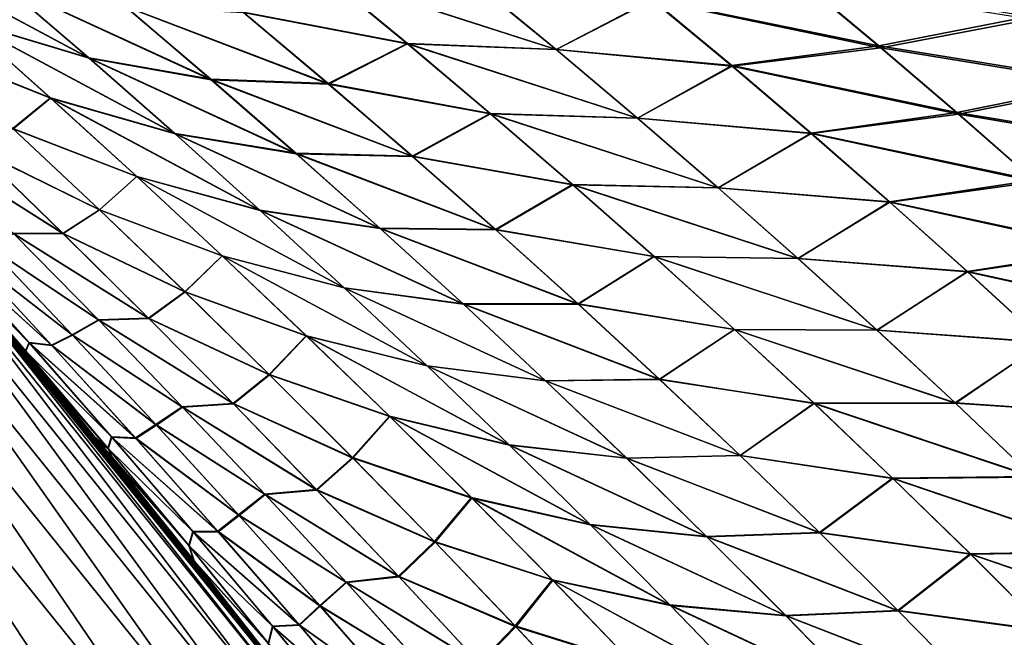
# Model space of a CAD drawing. Header units: metres. Extents: x -22 to 72, y -237 to 23.
# Tile 305 of 363: x 17.26 to 19.82, y 13.67 to 15.28. Entities that reach past the tile are written whole.
import ezdxf

# ---------------------------------------------------------------- set-up
doc = ezdxf.new("R2010")
doc.units = ezdxf.units.M
doc.layers.add('solid_509588_MEDIA_SW0001', color=7, linetype='CONTINUOUS')

msp = doc.modelspace()

# ---------------------------------------------------------------- linework, layer by layer
at = {"layer": 'solid_509588_MEDIA_SW0001'}
for points in [[(16.888081, 15.47388, 102.715797), (17.442814, 15.176356, 102.415543), (17.217192, 15.370824, 102.305542)], [(16.888081, 15.47388, 102.715797), (17.117102, 15.27409, 102.819962), (17.442814, 15.176356, 102.415543)], [(17.443632, 15.175301, 66.583817), (17.11784, 15.273152, 66.17955), (16.888899, 15.472876, 66.283913)], [(17.218075, 15.369708, 66.693985), (17.443632, 15.175301, 66.583817), (16.888899, 15.472876, 66.283913)], [(17.217192, 15.370824, 102.305542), (17.759325, 15.121042, 102.006844), (17.536612, 15.310749, 101.890671)], [(17.217192, 15.370824, 102.305542), (17.442814, 15.176356, 102.415543), (17.759325, 15.121042, 102.006844)], [(17.760717, 15.119438, 66.992119), (17.443632, 15.175301, 66.583817), (17.218075, 15.369708, 66.693985)], [(17.538052, 15.309101, 67.108437), (17.760717, 15.119438, 66.992119), (17.218075, 15.369708, 66.693985)], [(17.843304, 15.295, 101.468262), (18.268986, 15.21345, 101.114563), (18.052036, 15.392211, 100.986366)], [(18.052553, 15.391171, 68.013123), (18.26967, 15.212304, 67.884659), (17.844416, 15.293564, 67.530907)], [(18.052036, 15.392211, 100.986366), (18.654575, 15.198117, 100.742928), (18.441864, 15.373257, 100.608101)], [(18.052036, 15.392211, 100.986366), (18.268986, 15.21345, 101.114563), (18.654575, 15.198117, 100.742928)], [(18.654358, 15.197651, 68.256729), (18.26967, 15.212304, 67.884659), (18.052553, 15.391171, 68.013123)], [(18.441422, 15.372907, 68.391808), (18.654358, 15.197651, 68.256729), (18.052553, 15.391171, 68.013123)], [(18.903833, 15.326859, 68.716698), (18.654358, 15.197651, 68.256729), (18.441422, 15.372907, 68.391808)], [(18.441864, 15.373257, 100.608101), (18.654575, 15.198117, 100.742928), (18.903273, 15.328106, 100.282364)], [(18.903273, 15.328106, 100.282364), (19.491676, 15.207168, 100.060547), (19.288645, 15.376613, 99.912376)], [(19.29331, 15.371875, 69.083527), (19.496479, 15.202328, 68.935234), (18.903833, 15.326859, 68.716698)], [(19.288645, 15.376613, 99.912376), (19.491676, 15.207168, 100.060547), (19.879829, 15.283136, 99.706734)], [(19.886637, 15.276463, 69.287109), (19.496479, 15.202328, 68.935234), (19.29331, 15.371875, 69.083527)], [(18.903833, 15.326859, 68.716698), (19.11091, 15.154758, 68.57547), (18.654358, 15.197651, 68.256729)], [(18.654575, 15.198117, 100.742928), (19.110167, 15.156084, 100.423424), (18.903273, 15.328106, 100.282364)], [(18.903273, 15.328106, 100.282364), (19.110167, 15.156084, 100.423424), (19.491676, 15.207168, 100.060547)], [(19.496479, 15.202328, 68.935234), (19.11091, 15.154758, 68.57547), (18.903833, 15.326859, 68.716698)], [(17.536612, 15.310749, 101.890671), (18.063623, 15.10956, 101.590988), (17.843304, 15.295, 101.468262)], [(17.536612, 15.310749, 101.890671), (17.759325, 15.121042, 102.006844), (18.063623, 15.10956, 101.590988)], [(18.064747, 15.108129, 67.408012), (17.760717, 15.119438, 66.992119), (17.538052, 15.309101, 67.108437)], [(17.844416, 15.293564, 67.530907), (18.064747, 15.108129, 67.408012), (17.538052, 15.309101, 67.108437)], [(17.843304, 15.295, 101.468262), (18.063623, 15.10956, 101.590988), (18.268986, 15.21345, 101.114563)], [(18.26967, 15.212304, 67.884659), (18.064747, 15.108129, 67.408012), (17.844416, 15.293564, 67.530907)], [(17.019064, 15.202105, 103.323456), (17.34359, 15.072405, 102.924911), (17.117102, 15.27409, 102.819962)], [(17.11784, 15.273152, 66.17955), (17.344154, 15.071634, 66.074562), (17.019489, 15.201502, 65.67617)], [(17.117102, 15.27409, 102.819962), (17.666039, 14.979803, 102.52626), (17.442814, 15.176356, 102.415543)], [(17.117102, 15.27409, 102.819962), (17.34359, 15.072405, 102.924911), (17.666039, 14.979803, 102.52626)], [(17.666691, 14.978914, 66.473083), (17.344154, 15.071634, 66.074562), (17.11784, 15.273152, 66.17955)], [(17.443632, 15.175301, 66.583817), (17.666691, 14.978914, 66.473083), (17.11784, 15.273152, 66.17955)], [(19.491676, 15.207168, 100.060547), (20.077631, 15.112646, 99.862389), (19.879829, 15.283136, 99.706734)], [(19.886637, 15.276463, 69.287109), (20.084421, 15.105979, 69.131516), (19.496479, 15.202328, 68.935234)], [(17.019064, 15.202105, 103.323456), (17.246462, 14.992957, 103.423622), (17.34359, 15.072405, 102.924911)], [(17.344154, 15.071634, 66.074562), (17.246639, 14.992603, 65.576057), (17.019489, 15.201502, 65.67617)], [(18.063623, 15.10956, 101.590988), (18.484013, 15.032115, 101.243347), (18.268986, 15.21345, 101.114563)], [(18.26967, 15.212304, 67.884659), (18.484715, 15.030997, 67.755768), (18.064747, 15.108129, 67.408012)], [(18.268986, 15.21345, 101.114563), (18.865522, 15.020241, 100.878258), (18.654575, 15.198117, 100.742928)], [(18.268986, 15.21345, 101.114563), (18.484013, 15.032115, 101.243347), (18.865522, 15.020241, 100.878258)], [(18.865372, 15.019796, 68.121315), (18.484715, 15.030997, 67.755768), (18.26967, 15.212304, 67.884659)], [(18.654358, 15.197651, 68.256729), (18.865372, 15.019796, 68.121315), (18.26967, 15.212304, 67.884659)], [(19.11091, 15.154758, 68.57547), (18.865372, 15.019796, 68.121315), (18.654358, 15.197651, 68.256729)], [(18.654575, 15.198117, 100.742928), (18.865522, 15.020241, 100.878258), (19.110167, 15.156084, 100.423424)], [(19.110167, 15.156084, 100.423424), (19.693275, 15.034698, 100.208984), (19.491676, 15.207168, 100.060547)], [(19.496479, 15.202328, 68.935234), (19.698055, 15.029892, 68.786827), (19.11091, 15.154758, 68.57547)], [(19.491676, 15.207168, 100.060547), (19.693275, 15.034698, 100.208984), (20.077631, 15.112646, 99.862389)], [(20.084421, 15.105979, 69.131516), (19.698055, 15.029892, 68.786827), (19.496479, 15.202328, 68.935234)], [(17.442814, 15.176356, 102.415543), (17.979776, 14.929062, 102.123665), (17.759325, 15.121042, 102.006844)], [(17.442814, 15.176356, 102.415543), (17.666039, 14.979803, 102.52626), (17.979776, 14.929062, 102.123665)], [(17.981012, 14.927614, 66.875298), (17.666691, 14.978914, 66.473083), (17.443632, 15.175301, 66.583817)], [(17.760717, 15.119438, 66.992119), (17.981012, 14.927614, 66.875298), (17.443632, 15.175301, 66.583817)], [(19.11091, 15.154758, 68.57547), (19.31624, 14.979911, 68.434029), (18.865372, 15.019796, 68.121315)], [(18.865522, 15.020241, 100.878258), (19.315466, 14.981182, 100.56485), (19.110167, 15.156084, 100.423424)], [(19.110167, 15.156084, 100.423424), (19.315466, 14.981182, 100.56485), (19.693275, 15.034698, 100.208984)], [(19.698055, 15.029892, 68.786827), (19.31624, 14.979911, 68.434029), (19.11091, 15.154758, 68.57547)], [(17.759325, 15.121042, 102.006844), (18.281822, 14.921655, 101.714325), (18.063623, 15.10956, 101.590988)], [(17.759325, 15.121042, 102.006844), (17.979776, 14.929062, 102.123665), (18.281822, 14.921655, 101.714325)], [(18.282837, 14.92035, 67.284668), (17.981012, 14.927614, 66.875298), (17.760717, 15.119438, 66.992119)], [(18.064747, 15.108129, 67.408012), (18.282837, 14.92035, 67.284668), (17.760717, 15.119438, 66.992119)], [(19.693275, 15.034698, 100.208984), (20.274084, 14.93896, 100.01812), (20.077631, 15.112646, 99.862389)], [(18.063623, 15.10956, 101.590988), (18.281822, 14.921655, 101.714325), (18.484013, 15.032115, 101.243347)], [(18.484715, 15.030997, 67.755768), (18.282837, 14.92035, 67.284668), (18.064747, 15.108129, 67.408012)], [(20.084421, 15.105979, 69.131516), (20.28071, 14.932427, 68.97599), (19.698055, 15.029892, 68.786827)], [(17.246462, 14.992957, 103.423622), (17.567499, 14.868783, 103.030495), (17.34359, 15.072405, 102.924911)], [(17.344154, 15.071634, 66.074562), (17.567808, 14.868276, 65.96907), (17.246639, 14.992603, 65.576057)], [(17.34359, 15.072405, 102.924911), (17.886808, 14.781128, 102.637543), (17.666039, 14.979803, 102.52626)], [(17.34359, 15.072405, 102.924911), (17.567499, 14.868783, 103.030495), (17.886808, 14.781128, 102.637543)], [(17.887205, 14.780508, 66.361923), (17.567808, 14.868276, 65.96907), (17.344154, 15.071634, 66.074562)], [(17.666691, 14.978914, 66.473083), (17.887205, 14.780508, 66.361923), (17.344154, 15.071634, 66.074562)], [(18.281822, 14.921655, 101.714325), (18.697067, 14.848161, 101.372612), (18.484013, 15.032115, 101.243347)], [(18.484715, 15.030997, 67.755768), (18.697662, 14.847192, 67.626549), (18.282837, 14.92035, 67.284668)], [(18.484013, 15.032115, 101.243347), (19.074652, 14.839588, 101.013969), (18.865522, 15.020241, 100.878258)], [(18.484013, 15.032115, 101.243347), (18.697067, 14.848161, 101.372612), (19.074652, 14.839588, 101.013969)], [(19.074434, 14.839288, 67.985657), (18.697662, 14.847192, 67.626549), (18.484715, 15.030997, 67.755768)], [(18.865372, 15.019796, 68.121315), (19.074434, 14.839288, 67.985657), (18.484715, 15.030997, 67.755768)], [(19.31624, 14.979911, 68.434029), (19.074434, 14.839288, 67.985657), (18.865372, 15.019796, 68.121315)], [(18.865522, 15.020241, 100.878258), (19.074652, 14.839588, 101.013969), (19.315466, 14.981182, 100.56485)], [(19.315466, 14.981182, 100.56485), (19.893358, 14.859177, 100.357582), (19.693275, 15.034698, 100.208984)], [(19.698055, 15.029892, 68.786827), (19.897974, 14.854529, 68.638405), (19.31624, 14.979911, 68.434029)], [(19.693275, 15.034698, 100.208984), (19.893358, 14.859177, 100.357582), (20.274084, 14.93896, 100.01812)], [(20.28071, 14.932427, 68.97599), (19.897974, 14.854529, 68.638405), (19.698055, 15.029892, 68.786827)], [(17.150742, 14.939218, 103.912178), (17.471109, 14.782016, 103.524368), (17.246462, 14.992957, 103.423622)], [(17.246639, 14.992603, 65.576057), (17.470978, 14.781998, 65.475494), (17.150848, 14.938993, 65.087608)], [(17.246462, 14.992957, 103.423622), (17.471109, 14.782016, 103.524368), (17.567499, 14.868783, 103.030495)], [(17.567808, 14.868276, 65.96907), (17.470978, 14.781998, 65.475494), (17.246639, 14.992603, 65.576057)], [(17.666039, 14.979803, 102.52626), (18.197903, 14.734776, 102.240997), (17.979776, 14.929062, 102.123665)], [(17.666039, 14.979803, 102.52626), (17.886808, 14.781128, 102.637543), (18.197903, 14.734776, 102.240997)], [(18.198881, 14.733593, 66.758102), (17.887205, 14.780508, 66.361923), (17.666691, 14.978914, 66.473083)], [(17.981012, 14.927614, 66.875298), (18.198881, 14.733593, 66.758102), (17.666691, 14.978914, 66.473083)], [(19.31624, 14.979911, 68.434029), (19.519764, 14.802281, 68.292473), (19.074434, 14.839288, 67.985657)], [(19.074652, 14.839588, 101.013969), (19.519089, 14.803377, 100.70652), (19.315466, 14.981182, 100.56485)], [(19.315466, 14.981182, 100.56485), (19.519089, 14.803377, 100.70652), (19.893358, 14.859177, 100.357582)], [(19.897974, 14.854529, 68.638405), (19.519764, 14.802281, 68.292473), (19.31624, 14.979911, 68.434029)], [(17.024904, 14.943091, 104.378593), (17.376272, 14.72065, 104.008362), (17.150742, 14.939218, 103.912178)], [(17.024904, 14.943091, 104.378593), (17.248476, 14.720244, 104.469017), (17.376272, 14.72065, 104.008362)], [(17.376036, 14.720806, 64.991676), (17.248236, 14.720456, 64.531151), (17.025005, 14.942923, 64.621292)], [(17.150848, 14.938993, 65.087608), (17.376036, 14.720806, 64.991676), (17.025005, 14.942923, 64.621292)], [(17.150742, 14.939218, 103.912178), (17.376272, 14.72065, 104.008362), (17.471109, 14.782016, 103.524368)], [(17.470978, 14.781998, 65.475494), (17.376036, 14.720806, 64.991676), (17.150848, 14.938993, 65.087608)], [(17.979776, 14.929062, 102.123665), (18.497831, 14.731259, 101.838127), (18.281822, 14.921655, 101.714325)], [(17.979776, 14.929062, 102.123665), (18.197903, 14.734776, 102.240997), (18.497831, 14.731259, 101.838127)], [(18.498629, 14.730196, 67.161003), (18.198881, 14.733593, 66.758102), (17.981012, 14.927614, 66.875298)], [(18.282837, 14.92035, 67.284668), (18.498629, 14.730196, 67.161003), (17.981012, 14.927614, 66.875298)], [(18.281822, 14.921655, 101.714325), (18.497831, 14.731259, 101.838127), (18.697067, 14.848161, 101.372612)], [(18.697662, 14.847192, 67.626549), (18.498629, 14.730196, 67.161003), (18.282837, 14.92035, 67.284668)], [(17.567808, 14.868276, 65.96907), (17.788765, 14.663031, 65.863197), (17.470978, 14.781998, 65.475494)], [(17.471109, 14.782016, 103.524368), (17.788778, 14.663183, 103.136589), (17.567499, 14.868783, 103.030495)], [(17.567499, 14.868783, 103.030495), (18.105064, 14.580296, 102.749268), (17.886808, 14.781128, 102.637543)], [(17.567499, 14.868783, 103.030495), (17.788778, 14.663183, 103.136589), (18.105064, 14.580296, 102.749268)], [(18.105133, 14.580041, 66.25045), (17.788765, 14.663031, 65.863197), (17.567808, 14.868276, 65.96907)], [(17.887205, 14.780508, 66.361923), (18.105133, 14.580041, 66.25045), (17.567808, 14.868276, 65.96907)], [(19.519089, 14.803377, 100.70652), (20.091816, 14.680592, 100.506233), (19.893358, 14.859177, 100.357582)], [(18.497831, 14.731259, 101.838127), (18.90807, 14.661568, 101.502228), (18.697067, 14.848161, 101.372612)], [(18.697662, 14.847192, 67.626549), (18.908449, 14.660862, 67.497116), (18.498629, 14.730196, 67.161003)], [(18.697067, 14.848161, 101.372612), (19.281868, 14.65614, 101.149933), (19.074652, 14.839588, 101.013969)], [(18.697067, 14.848161, 101.372612), (18.90807, 14.661568, 101.502228), (19.281868, 14.65614, 101.149933)], [(19.281471, 14.656101, 67.849876), (18.908449, 14.660862, 67.497116), (18.697662, 14.847192, 67.626549)], [(19.074434, 14.839288, 67.985657), (19.281471, 14.656101, 67.849876), (18.697662, 14.847192, 67.626549)], [(19.519764, 14.802281, 68.292473), (19.281471, 14.656101, 67.849876), (19.074434, 14.839288, 67.985657)], [(19.074652, 14.839588, 101.013969), (19.281868, 14.65614, 101.149933), (19.519089, 14.803377, 100.70652)], [(19.897974, 14.854529, 68.638405), (20.096144, 14.676221, 68.490059), (19.519764, 14.802281, 68.292473)], [(17.470978, 14.781998, 65.475494), (17.692471, 14.569645, 65.374611), (17.376036, 14.720806, 64.991676)], [(17.376272, 14.72065, 104.008362), (17.692955, 14.569259, 103.625549), (17.471109, 14.782016, 103.524368)], [(17.788765, 14.663031, 65.863197), (17.692471, 14.569645, 65.374611), (17.470978, 14.781998, 65.475494)], [(17.471109, 14.782016, 103.524368), (17.692955, 14.569259, 103.625549), (17.788778, 14.663183, 103.136589)], [(17.886808, 14.781128, 102.637543), (18.413635, 14.538156, 102.358719), (18.197903, 14.734776, 102.240997)], [(17.886808, 14.781128, 102.637543), (18.105064, 14.580296, 102.749268), (18.413635, 14.538156, 102.358719)], [(18.414276, 14.537339, 66.640648), (18.105133, 14.580041, 66.25045), (17.887205, 14.780508, 66.361923)], [(18.198881, 14.733593, 66.758102), (18.414276, 14.537339, 66.640648), (17.887205, 14.780508, 66.361923)], [(19.519764, 14.802281, 68.292473), (19.721394, 14.62185, 68.150917), (19.281471, 14.656101, 67.849876)], [(19.281868, 14.65614, 101.149933), (19.720936, 14.622657, 100.848328), (19.519089, 14.803377, 100.70652)], [(19.519089, 14.803377, 100.70652), (19.720936, 14.622657, 100.848328), (20.091816, 14.680592, 100.506233)], [(20.096144, 14.676221, 68.490059), (19.721394, 14.62185, 68.150917), (19.519764, 14.802281, 68.292473)], [(-18.011908, 13.484106), (-17.00452, 14.734195), (18.011908, 13.484106)], [(-17.00452, 14.734195), (17.00452, 14.734195), (18.011908, 13.484106)], [(18.000122, 13.474723, 130.963501), (17.004366, 14.734366, 130.73114), (16.992985, 14.724504, 130.963501)], [(17.15736, 14.555925, 106.594414), (17.004366, 14.734366, 130.73114), (18.012178, 13.483747, 130.73114)], [(18.000122, 13.474723, 130.963501), (18.012178, 13.483747, 130.73114), (17.004366, 14.734366, 130.73114)], [(17.905958, 13.624488, 61.648781), (18.011908, 13.484106), (17.00452, 14.734195)], [(17.75947, 13.814893, 61.795685), (17.905958, 13.624488, 61.648781), (17.00452, 14.734195)], [(17.610241, 14.004622, 61.946049), (17.75947, 13.814893, 61.795685), (17.00452, 14.734195)], [(17.507278, 14.133123, 62.050217), (17.610241, 14.004622, 61.946049), (17.00452, 14.734195)], [(17.458183, 14.193725, 62.100014), (17.507278, 14.133123, 62.050217), (17.00452, 14.734195)], [(17.30323, 14.382218, 62.257668), (17.458183, 14.193725, 62.100014), (17.00452, 14.734195)], [(17.145508, 14.569885, 62.418621), (17.30323, 14.382218, 62.257668), (17.00452, 14.734195)], [(18.197903, 14.734776, 102.240997), (18.711571, 14.538349, 101.962265), (18.497831, 14.731259, 101.838127)], [(18.197903, 14.734776, 102.240997), (18.413635, 14.538156, 102.358719), (18.711571, 14.538349, 101.962265)], [(18.712059, 14.537634, 67.037125), (18.414276, 14.537339, 66.640648), (18.198881, 14.733593, 66.758102)], [(18.498629, 14.730196, 67.161003), (18.712059, 14.537634, 67.037125), (18.198881, 14.733593, 66.758102)], [(18.497831, 14.731259, 101.838127), (18.711571, 14.538349, 101.962265), (18.90807, 14.661568, 101.502228)], [(18.908449, 14.660862, 67.497116), (18.712059, 14.537634, 67.037125), (18.498629, 14.730196, 67.161003)], [(16.992985, 14.724504, 130.963501), (16.958986, 14.695045, 131.192184), (17.964109, 13.447763, 131.192184)], [(18.000122, 13.474723, 130.963501), (16.992985, 14.724504, 130.963501), (17.964109, 13.447763, 131.192184)], [(17.248236, 14.720456, 64.531151), (17.468409, 14.49663, 64.440781), (17.179373, 14.689651, 64.05571)], [(17.180067, 14.688927, 104.944809), (17.468988, 14.496029, 104.559746), (17.248476, 14.720244, 104.469017)], [(17.376036, 14.720806, 64.991676), (17.598221, 14.501044, 64.895485), (17.248236, 14.720456, 64.531151)], [(17.598221, 14.501044, 64.895485), (17.468409, 14.49663, 64.440781), (17.248236, 14.720456, 64.531151)], [(17.248476, 14.720244, 104.469017), (17.598816, 14.500473, 104.104897), (17.376272, 14.72065, 104.008362)], [(17.248476, 14.720244, 104.469017), (17.468988, 14.496029, 104.559746), (17.598816, 14.500473, 104.104897)], [(17.692471, 14.569645, 65.374611), (17.598221, 14.501044, 64.895485), (17.376036, 14.720806, 64.991676)], [(17.376272, 14.72065, 104.008362), (17.598816, 14.500473, 104.104897), (17.692955, 14.569259, 103.625549)], [(16.958986, 14.695045, 131.192184), (16.902941, 14.646482, 131.413147), (17.904743, 13.403322, 131.413147)], [(17.964109, 13.447763, 131.192184), (16.958986, 14.695045, 131.192184), (17.904743, 13.403322, 131.413147)], [(17.070858, 14.681402, 63.123375), (17.288183, 14.437892, 63.046211), (17.062675, 14.668268, 62.655994)], [(17.063238, 14.667608, 106.345184), (17.28879, 14.437163, 105.955063), (17.071312, 14.680882, 105.877464)], [(17.346399, 14.431202, 63.50222), (17.288183, 14.437892, 63.046211), (17.070858, 14.681402, 63.123375)], [(17.125595, 14.670823, 63.584469), (17.346399, 14.431202, 63.50222), (17.070858, 14.681402, 63.123375)], [(17.071312, 14.680882, 105.877464), (17.347378, 14.430088, 105.498932), (17.126356, 14.669988, 105.416275)], [(17.071312, 14.680882, 105.877464), (17.28879, 14.437163, 105.955063), (17.347378, 14.430088, 105.498932)], [(17.179373, 14.689651, 64.05571), (17.399939, 14.458055, 63.969521), (17.125595, 14.670823, 63.584469)], [(17.126356, 14.669988, 105.416275), (17.400917, 14.456989, 105.03138), (17.180067, 14.688927, 104.944809)], [(17.468409, 14.49663, 64.440781), (17.399939, 14.458055, 63.969521), (17.179373, 14.689651, 64.05571)], [(17.180067, 14.688927, 104.944809), (17.400917, 14.456989, 105.03138), (17.468988, 14.496029, 104.559746)], [(19.720936, 14.622657, 100.848328), (20.288538, 14.498933, 100.654793), (20.091816, 14.680592, 100.506233)], [(17.062675, 14.668268, 62.655994), (17.279425, 14.416683, 62.582355), (17.145508, 14.569885, 62.418621)], [(17.288183, 14.437892, 63.046211), (17.279425, 14.416683, 62.582355), (17.062675, 14.668268, 62.655994)], [(17.063238, 14.667608, 106.345184), (17.15736, 14.555925, 106.594414), (17.280058, 14.415909, 106.419273)], [(17.063238, 14.667608, 106.345184), (17.280058, 14.415909, 106.419273), (17.28879, 14.437163, 105.955063)], [(17.399939, 14.458055, 63.969521), (17.346399, 14.431202, 63.50222), (17.125595, 14.670823, 63.584469)], [(17.126356, 14.669988, 105.416275), (17.347378, 14.430088, 105.498932), (17.400917, 14.456989, 105.03138)], [(17.788765, 14.663031, 65.863197), (18.006975, 14.45587, 65.757072), (17.692471, 14.569645, 65.374611)], [(17.692955, 14.569259, 103.625549), (18.007359, 14.455596, 103.243042), (17.788778, 14.663183, 103.136589)], [(18.320419, 14.37749, 66.138786), (18.006975, 14.45587, 65.757072), (17.788765, 14.663031, 65.863197)], [(18.105133, 14.580041, 66.25045), (18.320419, 14.37749, 66.138786), (17.788765, 14.663031, 65.863197)], [(17.788778, 14.663183, 103.136589), (18.320732, 14.377304, 102.861282), (18.105064, 14.580296, 102.749268)], [(17.788778, 14.663183, 103.136589), (18.007359, 14.455596, 103.243042), (18.320732, 14.377304, 102.861282)], [(18.711571, 14.538349, 101.962265), (19.116934, 14.472314, 101.632057), (18.90807, 14.661568, 101.502228)], [(18.908449, 14.660862, 67.497116), (19.117002, 14.47198, 67.367577), (18.712059, 14.537634, 67.037125)], [(18.90807, 14.661568, 101.502228), (19.48708, 14.469882, 101.286034), (19.281868, 14.65614, 101.149933)], [(18.90807, 14.661568, 101.502228), (19.116934, 14.472314, 101.632057), (19.48708, 14.469882, 101.286034)], [(19.486403, 14.470213, 67.714088), (19.117002, 14.47198, 67.367577), (18.908449, 14.660862, 67.497116)], [(19.281471, 14.656101, 67.849876), (19.486403, 14.470213, 67.714088), (18.908449, 14.660862, 67.497116)], [(19.721394, 14.62185, 68.150917), (19.486403, 14.470213, 67.714088), (19.281471, 14.656101, 67.849876)], [(19.281868, 14.65614, 101.149933), (19.48708, 14.469882, 101.286034), (19.720936, 14.622657, 100.848328)], [(20.096144, 14.676221, 68.490059), (20.292465, 14.494948, 68.341896), (19.721394, 14.62185, 68.150917)], [(16.902941, 14.646482, 131.413147), (16.825788, 14.579629, 131.622665), (17.823017, 13.342144, 131.622665)], [(17.904743, 13.403322, 131.413147), (16.902941, 14.646482, 131.413147), (17.823017, 13.342144, 131.622665)], [(19.721394, 14.62185, 68.150917), (19.921041, 14.438596, 68.009468), (19.486403, 14.470213, 67.714088)], [(19.48708, 14.469882, 101.286034), (19.920902, 14.439006, 100.990128), (19.720936, 14.622657, 100.848328)], [(19.720936, 14.622657, 100.848328), (19.920902, 14.439006, 100.990128), (20.288538, 14.498933, 100.654793)], [(20.292465, 14.494948, 68.341896), (19.921041, 14.438596, 68.009468), (19.721394, 14.62185, 68.150917)], [(16.825788, 14.579629, 131.622665), (16.728823, 14.495607, 131.817245), (17.720304, 13.265254, 131.817245)], [(17.823017, 13.342144, 131.622665), (16.825788, 14.579629, 131.622665), (17.720304, 13.265254, 131.817245)], [(18.105064, 14.580296, 102.749268), (18.62689, 14.339195, 102.476669), (18.413635, 14.538156, 102.358719)], [(18.105064, 14.580296, 102.749268), (18.320732, 14.377304, 102.861282), (18.62689, 14.339195, 102.476669)], [(18.627134, 14.338829, 66.523064), (18.320419, 14.37749, 66.138786), (18.105133, 14.580041, 66.25045)], [(18.414276, 14.537339, 66.640648), (18.627134, 14.338829, 66.523064), (18.105133, 14.580041, 66.25045)], [(17.279425, 14.416683, 62.582355), (17.30323, 14.382218, 62.257668), (17.145508, 14.569885, 62.418621)], [(17.315868, 14.367, 106.756477), (17.15736, 14.555925, 106.594414), (18.012178, 13.483747, 130.73114)], [(17.280058, 14.415909, 106.419273), (17.15736, 14.555925, 106.594414), (17.315868, 14.367, 106.756477)], [(17.692471, 14.569645, 65.374611), (17.911055, 14.355556, 65.273544), (17.598221, 14.501044, 64.895485)], [(17.598816, 14.500473, 104.104897), (17.911909, 14.354733, 103.72699), (17.692955, 14.569259, 103.625549)], [(18.006975, 14.45587, 65.757072), (17.911055, 14.355556, 65.273544), (17.692471, 14.569645, 65.374611)], [(17.692955, 14.569259, 103.625549), (17.911909, 14.354733, 103.72699), (18.007359, 14.455596, 103.243042)], [(18.413635, 14.538156, 102.358719), (18.922956, 14.342911, 102.086594), (18.711571, 14.538349, 101.962265)], [(18.413635, 14.538156, 102.358719), (18.62689, 14.339195, 102.476669), (18.922956, 14.342911, 102.086594)], [(18.712059, 14.537634, 67.037125), (18.923061, 14.342638, 66.913155), (18.414276, 14.537339, 66.640648)], [(18.923061, 14.342638, 66.913155), (18.627134, 14.338829, 66.523064), (18.414276, 14.537339, 66.640648)], [(18.711571, 14.538349, 101.962265), (18.922956, 14.342911, 102.086594), (19.116934, 14.472314, 101.632057)], [(19.117002, 14.47198, 67.367577), (18.923061, 14.342638, 66.913155), (18.712059, 14.537634, 67.037125)], [(17.598221, 14.501044, 64.895485), (17.817333, 14.279722, 64.799164), (17.468409, 14.49663, 64.440781)], [(17.468988, 14.496029, 104.559746), (17.818275, 14.27874, 104.201622), (17.598816, 14.500473, 104.104897)], [(17.911055, 14.355556, 65.273544), (17.817333, 14.279722, 64.799164), (17.598221, 14.501044, 64.895485)], [(17.598816, 14.500473, 104.104897), (17.818275, 14.27874, 104.201622), (17.911909, 14.354733, 103.72699)], [(16.728823, 14.495607, 131.817245), (16.613668, 14.395825, 131.993607), (17.598326, 13.173942, 131.993607)], [(17.720304, 13.265254, 131.817245), (16.728823, 14.495607, 131.817245), (17.598326, 13.173942, 131.993607)], [(17.468409, 14.49663, 64.440781), (17.685457, 14.271449, 64.350304), (17.399939, 14.458055, 63.969521)], [(17.400917, 14.456989, 105.03138), (17.686338, 14.270483, 104.650627), (17.468988, 14.496029, 104.559746)], [(17.817333, 14.279722, 64.799164), (17.685457, 14.271449, 64.350304), (17.468409, 14.49663, 64.440781)], [(17.468988, 14.496029, 104.559746), (17.686338, 14.270483, 104.650627), (17.818275, 14.27874, 104.201622)], [(17.399939, 14.458055, 63.969521), (17.617229, 14.225266, 63.883263), (17.346399, 14.431202, 63.50222)], [(17.347378, 14.430088, 105.498932), (17.618427, 14.223906, 105.118057), (17.400917, 14.456989, 105.03138)], [(17.685457, 14.271449, 64.350304), (17.617229, 14.225266, 63.883263), (17.399939, 14.458055, 63.969521)], [(17.400917, 14.456989, 105.03138), (17.618427, 14.223906, 105.118057), (17.686338, 14.270483, 104.650627)], [(18.006975, 14.45587, 65.757072), (18.222374, 14.246811, 65.650848), (17.911055, 14.355556, 65.273544)], [(17.911909, 14.354733, 103.72699), (18.223148, 14.24608, 103.34967), (18.007359, 14.455596, 103.243042)], [(18.532993, 14.172877, 66.027084), (18.222374, 14.246811, 65.650848), (18.006975, 14.45587, 65.757072)], [(18.320419, 14.37749, 66.138786), (18.532993, 14.172877, 66.027084), (18.006975, 14.45587, 65.757072)], [(18.007359, 14.455596, 103.243042), (18.53371, 14.172217, 102.973404), (18.320732, 14.377304, 102.861282)], [(18.007359, 14.455596, 103.243042), (18.223148, 14.24608, 103.34967), (18.53371, 14.172217, 102.973404)], [(18.922956, 14.342911, 102.086594), (19.323563, 14.280403, 101.761963), (19.116934, 14.472314, 101.632057)], [(19.117002, 14.47198, 67.367577), (19.323246, 14.28053, 67.238068), (18.923061, 14.342638, 66.913155)], [(19.116934, 14.472314, 101.632057), (19.690184, 14.280818, 101.422119), (19.48708, 14.469882, 101.286034)], [(19.116934, 14.472314, 101.632057), (19.323563, 14.280403, 101.761963), (19.690184, 14.280818, 101.422119)], [(19.689144, 14.281609, 67.5784), (19.323246, 14.28053, 67.238068), (19.117002, 14.47198, 67.367577)], [(19.486403, 14.470213, 67.714088), (19.689144, 14.281609, 67.5784), (19.117002, 14.47198, 67.367577)], [(19.921041, 14.438596, 68.009468), (19.689144, 14.281609, 67.5784), (19.486403, 14.470213, 67.714088)], [(19.48708, 14.469882, 101.286034), (19.690184, 14.280818, 101.422119), (19.920902, 14.439006, 100.990128)], [(17.288183, 14.437892, 63.046211), (17.502113, 14.193546, 62.969063), (17.279425, 14.416683, 62.582355)], [(17.280058, 14.415909, 106.419273), (17.502798, 14.192692, 106.032646), (17.28879, 14.437163, 105.955063)], [(17.563793, 14.19055, 63.419952), (17.502113, 14.193546, 62.969063), (17.288183, 14.437892, 63.046211)], [(17.346399, 14.431202, 63.50222), (17.563793, 14.19055, 63.419952), (17.288183, 14.437892, 63.046211)], [(17.28879, 14.437163, 105.955063), (17.564909, 14.189227, 105.581642), (17.347378, 14.430088, 105.498932)], [(17.28879, 14.437163, 105.955063), (17.502798, 14.192692, 106.032646), (17.564909, 14.189227, 105.581642)], [(17.617229, 14.225266, 63.883263), (17.563793, 14.19055, 63.419952), (17.346399, 14.431202, 63.50222)], [(17.347378, 14.430088, 105.498932), (17.564909, 14.189227, 105.581642), (17.618427, 14.223906, 105.118057)], [(19.921041, 14.438596, 68.009468), (20.11862, 14.252519, 67.86824), (19.689144, 14.281609, 67.5784)], [(19.690184, 14.280818, 101.422119), (20.118877, 14.252451, 101.131783), (19.920902, 14.439006, 100.990128)], [(17.279425, 14.416683, 62.582355), (17.49268, 14.164423, 62.508785), (17.30323, 14.382218, 62.257668)], [(17.502113, 14.193546, 62.969063), (17.49268, 14.164423, 62.508785), (17.279425, 14.416683, 62.582355)], [(17.280058, 14.415909, 106.419273), (17.315868, 14.367, 106.756477), (17.493309, 14.16363, 106.493279)], [(17.280058, 14.415909, 106.419273), (17.493309, 14.16363, 106.493279), (17.502798, 14.192692, 106.032646)], [(16.613668, 14.395825, 131.993607), (16.482258, 14.281957, 132.148819), (17.459126, 13.069737, 132.148819)], [(17.598326, 13.173942, 131.993607), (16.613668, 14.395825, 131.993607), (17.459126, 13.069737, 132.148819)], [(17.49268, 14.164423, 62.508785), (17.458183, 14.193725, 62.100014), (17.30323, 14.382218, 62.257668)], [(18.837378, 14.138086, 66.405495), (18.532993, 14.172877, 66.027084), (18.320419, 14.37749, 66.138786)], [(18.627134, 14.338829, 66.523064), (18.837378, 14.138086, 66.405495), (18.320419, 14.37749, 66.138786)], [(18.320732, 14.377304, 102.861282), (18.837566, 14.137962, 102.594666), (18.62689, 14.339195, 102.476669)], [(18.320732, 14.377304, 102.861282), (18.53371, 14.172217, 102.973404), (18.837566, 14.137962, 102.594666)], [(17.471033, 14.177905, 106.914696), (17.315868, 14.367, 106.756477), (18.012178, 13.483747, 130.73114)], [(17.493309, 14.16363, 106.493279), (17.315868, 14.367, 106.756477), (17.471033, 14.177905, 106.914696)], [(17.911055, 14.355556, 65.273544), (18.126657, 14.139751, 65.172432), (17.817333, 14.279722, 64.799164)], [(17.818275, 14.27874, 104.201622), (18.127867, 14.138499, 103.828522), (17.911909, 14.354733, 103.72699)], [(18.222374, 14.246811, 65.650848), (18.126657, 14.139751, 65.172432), (17.911055, 14.355556, 65.273544)], [(17.911909, 14.354733, 103.72699), (18.127867, 14.138499, 103.828522), (18.223148, 14.24608, 103.34967)], [(18.62689, 14.339195, 102.476669), (19.13188, 14.145004, 102.210938), (18.922956, 14.342911, 102.086594)], [(18.62689, 14.339195, 102.476669), (18.837566, 14.137962, 102.594666), (19.13188, 14.145004, 102.210938)], [(18.923061, 14.342638, 66.913155), (19.131556, 14.145227, 66.789246), (18.627134, 14.338829, 66.523064)], [(19.131556, 14.145227, 66.789246), (18.837378, 14.138086, 66.405495), (18.627134, 14.338829, 66.523064)], [(18.922956, 14.342911, 102.086594), (19.13188, 14.145004, 102.210938), (19.323563, 14.280403, 101.761963)], [(19.323246, 14.28053, 67.238068), (19.131556, 14.145227, 66.789246), (18.923061, 14.342638, 66.913155)], [(16.482258, 14.281957, 132.148819), (16.336792, 14.15591, 132.280243), (17.305038, 12.95439, 132.280243)], [(17.459126, 13.069737, 132.148819), (16.482258, 14.281957, 132.148819), (17.305038, 12.95439, 132.280243)], [(17.685457, 14.271449, 64.350304), (17.899305, 14.044926, 64.259842), (17.617229, 14.225266, 63.883263)], [(17.618427, 14.223906, 105.118057), (17.900419, 14.04365, 104.741516), (17.686338, 14.270483, 104.650627)], [(17.817333, 14.279722, 64.799164), (18.033295, 14.056854, 64.702843), (17.685457, 14.271449, 64.350304)], [(18.033295, 14.056854, 64.702843), (17.899305, 14.044926, 64.259842), (17.685457, 14.271449, 64.350304)], [(17.686338, 14.270483, 104.650627), (18.034533, 14.055497, 104.29837), (17.818275, 14.27874, 104.201622)], [(17.686338, 14.270483, 104.650627), (17.900419, 14.04365, 104.741516), (18.034533, 14.055497, 104.29837)], [(18.126657, 14.139751, 65.172432), (18.033295, 14.056854, 64.702843), (17.817333, 14.279722, 64.799164)], [(17.818275, 14.27874, 104.201622), (18.034533, 14.055497, 104.29837), (18.127867, 14.138499, 103.828522)], [(19.323246, 14.28053, 67.238068), (19.527094, 14.086542, 67.108719), (19.131556, 14.145227, 66.789246)], [(19.13188, 14.145004, 102.210938), (19.527838, 14.085911, 101.891754), (19.323563, 14.280403, 101.761963)], [(19.689144, 14.281609, 67.5784), (19.889606, 14.090322, 67.442955), (19.323246, 14.28053, 67.238068)], [(19.889606, 14.090322, 67.442955), (19.527094, 14.086542, 67.108719), (19.323246, 14.28053, 67.238068)], [(19.323563, 14.280403, 101.761963), (19.891052, 14.089025, 101.557999), (19.690184, 14.280818, 101.422119)], [(19.323563, 14.280403, 101.761963), (19.527838, 14.085911, 101.891754), (19.891052, 14.089025, 101.557999)], [(20.11862, 14.252519, 67.86824), (19.889606, 14.090322, 67.442955), (19.689144, 14.281609, 67.5784)], [(19.690184, 14.280818, 101.422119), (19.891052, 14.089025, 101.557999), (20.118877, 14.252451, 101.131783)], [(18.222374, 14.246811, 65.650848), (18.434883, 14.035879, 65.54464), (18.126657, 14.139751, 65.172432)], [(18.127867, 14.138499, 103.828522), (18.436031, 14.0347, 103.456306), (18.223148, 14.24608, 103.34967)], [(18.742767, 13.966233, 65.915474), (18.434883, 14.035879, 65.54464), (18.222374, 14.246811, 65.650848)], [(18.532993, 14.172877, 66.027084), (18.742767, 13.966233, 65.915474), (18.222374, 14.246811, 65.650848)], [(18.223148, 14.24608, 103.34967), (18.743877, 13.965106, 103.085457), (18.53371, 14.172217, 102.973404)], [(18.223148, 14.24608, 103.34967), (18.436031, 14.0347, 103.456306), (18.743877, 13.965106, 103.085457)], [(17.617229, 14.225266, 63.883263), (17.831188, 13.991301, 63.797066), (17.563793, 14.19055, 63.419952)], [(17.564909, 14.189227, 105.581642), (17.832523, 13.989727, 105.204689), (17.618427, 14.223906, 105.118057)], [(17.899305, 14.044926, 64.259842), (17.831188, 13.991301, 63.797066), (17.617229, 14.225266, 63.883263)], [(17.618427, 14.223906, 105.118057), (17.832523, 13.989727, 105.204689), (17.900419, 14.04365, 104.741516)], [(17.702393, 13.9115, 62.435387), (17.507278, 14.133123, 62.050217), (17.458183, 14.193725, 62.100014)], [(17.49268, 14.164423, 62.508785), (17.702393, 13.9115, 62.435387), (17.458183, 14.193725, 62.100014)], [(17.502113, 14.193546, 62.969063), (17.712606, 13.948386, 62.892048), (17.49268, 14.164423, 62.508785)], [(17.493309, 14.16363, 106.493279), (17.713289, 13.947514, 106.110077), (17.502798, 14.192692, 106.032646)], [(17.77774, 13.948894, 63.337791), (17.712606, 13.948386, 62.892048), (17.502113, 14.193546, 62.969063)], [(17.563793, 14.19055, 63.419952), (17.77774, 13.948894, 63.337791), (17.502113, 14.193546, 62.969063)], [(17.502798, 14.192692, 106.032646), (17.778913, 13.947462, 105.664223), (17.564909, 14.189227, 105.581642)], [(17.502798, 14.192692, 106.032646), (17.713289, 13.947514, 106.110077), (17.778913, 13.947462, 105.664223)], [(17.50794, 14.132305, 106.952225), (17.471033, 14.177905, 106.914696), (18.012178, 13.483747, 130.73114)], [(17.493309, 14.16363, 106.493279), (17.471033, 14.177905, 106.914696), (17.50794, 14.132305, 106.952225)], [(17.831188, 13.991301, 63.797066), (17.77774, 13.948894, 63.337791), (17.563793, 14.19055, 63.419952)], [(17.564909, 14.189227, 105.581642), (17.778913, 13.947462, 105.664223), (17.832523, 13.989727, 105.204689)], [(19.04492, 13.935146, 66.288078), (18.742767, 13.966233, 65.915474), (18.532993, 14.172877, 66.027084)], [(18.837378, 14.138086, 66.405495), (19.04492, 13.935146, 66.288078), (18.532993, 14.172877, 66.027084)], [(18.53371, 14.172217, 102.973404), (19.045536, 13.934533, 102.71254), (18.837566, 14.137962, 102.594666)], [(18.53371, 14.172217, 102.973404), (18.743877, 13.965106, 103.085457), (19.045536, 13.934533, 102.71254)], [(17.305038, 12.95439, 132.280243), (16.336792, 14.15591, 132.280243), (17.138649, 12.829831, 132.385696)], [(17.712606, 13.948386, 62.892048), (17.702393, 13.9115, 62.435387), (17.49268, 14.164423, 62.508785)], [(17.493309, 14.16363, 106.493279), (17.50794, 14.132305, 106.952225), (17.702934, 13.910809, 106.56707)], [(17.493309, 14.16363, 106.493279), (17.702934, 13.910809, 106.56707), (17.713289, 13.947514, 106.110077)], [(19.131556, 14.145227, 66.789246), (19.337452, 13.94544, 66.665535), (18.837378, 14.138086, 66.405495)], [(18.837566, 14.137962, 102.594666), (19.338215, 13.944713, 102.335106), (19.13188, 14.145004, 102.210938)], [(19.527094, 14.086542, 67.108719), (19.337452, 13.94544, 66.665535), (19.131556, 14.145227, 66.789246)], [(19.13188, 14.145004, 102.210938), (19.338215, 13.944713, 102.335106), (19.527838, 14.085911, 101.891754)], [(17.715752, 13.872396, 61.98061), (17.610241, 14.004622, 61.946049), (17.507278, 14.133123, 62.050217)], [(17.702393, 13.9115, 62.435387), (17.715752, 13.872396, 61.98061), (17.507278, 14.133123, 62.050217)], [(17.622845, 13.988757, 107.068802), (17.50794, 14.132305, 106.952225), (18.012178, 13.483747, 130.73114)], [(17.716217, 13.87182, 107.02224), (17.50794, 14.132305, 106.952225), (17.622845, 13.988757, 107.068802)], [(17.716217, 13.87182, 107.02224), (17.702934, 13.910809, 106.56707), (17.50794, 14.132305, 106.952225)], [(18.126657, 14.139751, 65.172432), (18.339193, 13.92225, 65.071404), (18.033295, 14.056854, 64.702843)], [(18.034533, 14.055497, 104.29837), (18.340702, 13.920613, 103.929985), (18.127867, 14.138499, 103.828522)], [(18.434883, 14.035879, 65.54464), (18.339193, 13.92225, 65.071404), (18.126657, 14.139751, 65.172432)], [(18.127867, 14.138499, 103.828522), (18.340702, 13.920613, 103.929985), (18.436031, 14.0347, 103.456306)], [(19.337452, 13.94544, 66.665535), (19.04492, 13.935146, 66.288078), (18.837378, 14.138086, 66.405495)], [(18.837566, 14.137962, 102.594666), (19.045536, 13.934533, 102.71254), (19.338215, 13.944713, 102.335106)], [(19.527094, 14.086542, 67.108719), (19.728449, 13.890058, 66.979683), (19.337452, 13.94544, 66.665535)], [(19.338215, 13.944713, 102.335106), (19.729628, 13.888923, 102.021255), (19.527838, 14.085911, 101.891754)], [(19.889606, 14.090322, 67.442955), (20.087685, 13.896396, 67.307907), (19.527094, 14.086542, 67.108719)], [(20.087685, 13.896396, 67.307907), (19.728449, 13.890058, 66.979683), (19.527094, 14.086542, 67.108719)], [(19.527838, 14.085911, 101.891754), (20.089552, 13.894594, 101.693504), (19.891052, 14.089025, 101.557999)], [(19.527838, 14.085911, 101.891754), (19.729628, 13.888923, 102.021255), (20.089552, 13.894594, 101.693504)], [(17.899305, 14.044926, 64.259842), (18.109905, 13.817087, 64.169525), (17.831188, 13.991301, 63.797066)], [(17.832523, 13.989727, 105.204689), (18.111168, 13.815594, 104.832253), (17.900419, 14.04365, 104.741516)], [(18.033295, 14.056854, 64.702843), (18.246031, 13.832462, 64.606651), (17.899305, 14.044926, 64.259842)], [(18.246031, 13.832462, 64.606651), (18.109905, 13.817087, 64.169525), (17.899305, 14.044926, 64.259842)], [(17.900419, 14.04365, 104.741516), (18.247484, 13.830807, 104.394989), (18.034533, 14.055497, 104.29837)], [(17.900419, 14.04365, 104.741516), (18.111168, 13.815594, 104.832253), (18.247484, 13.830807, 104.394989)], [(18.339193, 13.92225, 65.071404), (18.246031, 13.832462, 64.606651), (18.033295, 14.056854, 64.702843)], [(18.034533, 14.055497, 104.29837), (18.247484, 13.830807, 104.394989), (18.340702, 13.920613, 103.929985)], [(18.434883, 14.035879, 65.54464), (18.644411, 13.823099, 65.438591), (18.339193, 13.92225, 65.071404)], [(18.340702, 13.920613, 103.929985), (18.645878, 13.82152, 103.56279), (18.436031, 14.0347, 103.456306)], [(18.94965, 13.757586, 65.804085), (18.644411, 13.823099, 65.438591), (18.434883, 14.035879, 65.54464)], [(18.742767, 13.966233, 65.915474), (18.94965, 13.757586, 65.804085), (18.434883, 14.035879, 65.54464)], [(18.436031, 14.0347, 103.456306), (18.951101, 13.756042, 103.197273), (18.743877, 13.965106, 103.085457)], [(18.436031, 14.0347, 103.456306), (18.645878, 13.82152, 103.56279), (18.951101, 13.756042, 103.197273)], [(17.715752, 13.872396, 61.98061), (17.75947, 13.814893, 61.795685), (17.610241, 14.004622, 61.946049)], [(17.77149, 13.799425, 107.218979), (17.622845, 13.988757, 107.068802), (18.012178, 13.483747, 130.73114)], [(17.716217, 13.87182, 107.02224), (17.622845, 13.988757, 107.068802), (17.77149, 13.799425, 107.218979)], [(17.831188, 13.991301, 63.797066), (18.041777, 13.756195, 63.71106), (17.77774, 13.948894, 63.337791)], [(17.778913, 13.947462, 105.664223), (18.043163, 13.754521, 105.291084), (17.832523, 13.989727, 105.204689)], [(18.109905, 13.817087, 64.169525), (18.041777, 13.756195, 63.71106), (17.831188, 13.991301, 63.797066)], [(17.832523, 13.989727, 105.204689), (18.043163, 13.754521, 105.291084), (18.111168, 13.815594, 104.832253)], [(19.249664, 13.730042, 66.170952), (18.94965, 13.757586, 65.804085), (18.742767, 13.966233, 65.915474)], [(19.04492, 13.935146, 66.288078), (19.249664, 13.730042, 66.170952), (18.742767, 13.966233, 65.915474)], [(18.743877, 13.965106, 103.085457), (19.250662, 13.728986, 102.830109), (19.045536, 13.934533, 102.71254)], [(18.743877, 13.965106, 103.085457), (18.951101, 13.756042, 103.197273), (19.250662, 13.728986, 102.830109)], [(17.712606, 13.948386, 62.892048), (17.919613, 13.702429, 62.815269), (17.702393, 13.9115, 62.435387)], [(17.702934, 13.910809, 106.56707), (17.920202, 13.701673, 106.187195), (17.713289, 13.947514, 106.110077)], [(17.77774, 13.948894, 63.337791), (17.988192, 13.706262, 63.255859), (17.712606, 13.948386, 62.892048)], [(17.988192, 13.706262, 63.255859), (17.919613, 13.702429, 62.815269), (17.712606, 13.948386, 62.892048)], [(17.713289, 13.947514, 106.110077), (17.989328, 13.704852, 105.746513), (17.778913, 13.947462, 105.664223)], [(17.713289, 13.947514, 106.110077), (17.920202, 13.701673, 106.187195), (17.989328, 13.704852, 105.746513)], [(18.041777, 13.756195, 63.71106), (17.988192, 13.706262, 63.255859), (17.77774, 13.948894, 63.337791)], [(17.778913, 13.947462, 105.664223), (17.989328, 13.704852, 105.746513), (18.043163, 13.754521, 105.291084)], [(19.337452, 13.94544, 66.665535), (19.540648, 13.743314, 66.542168), (19.04492, 13.935146, 66.288078)], [(19.045536, 13.934533, 102.71254), (19.541815, 13.74212, 102.458923), (19.338215, 13.944713, 102.335106)], [(19.728449, 13.890058, 66.979683), (19.540648, 13.743314, 66.542168), (19.337452, 13.94544, 66.665535)], [(19.338215, 13.944713, 102.335106), (19.541815, 13.74212, 102.458923), (19.729628, 13.888923, 102.021255)], [(18.339193, 13.92225, 65.071404), (18.54859, 13.703083, 64.970581), (18.246031, 13.832462, 64.606651)], [(18.247484, 13.830807, 104.394989), (18.550318, 13.701146, 104.031219), (18.340702, 13.920613, 103.929985)], [(18.644411, 13.823099, 65.438591), (18.54859, 13.703083, 64.970581), (18.339193, 13.92225, 65.071404)], [(18.340702, 13.920613, 103.929985), (18.550318, 13.701146, 104.031219), (18.645878, 13.82152, 103.56279)], [(19.540648, 13.743314, 66.542168), (19.249664, 13.730042, 66.170952), (19.04492, 13.935146, 66.288078)], [(19.045536, 13.934533, 102.71254), (19.250662, 13.728986, 102.830109), (19.541815, 13.74212, 102.458923)], [(17.702393, 13.9115, 62.435387), (17.908539, 13.657865, 62.362228), (17.715752, 13.872396, 61.98061)], [(17.919613, 13.702429, 62.815269), (17.908539, 13.657865, 62.362228), (17.702393, 13.9115, 62.435387)], [(17.702934, 13.910809, 106.56707), (17.908907, 13.657396, 106.640541), (17.920202, 13.701673, 106.187195)], [(17.716217, 13.87182, 107.02224), (17.908907, 13.657396, 106.640541), (17.702934, 13.910809, 106.56707)], [(19.728449, 13.890058, 66.979683), (19.927208, 13.691116, 66.851089), (19.540648, 13.743314, 66.542168)], [(19.541815, 13.74212, 102.458923), (19.928782, 13.689525, 102.150276), (19.729628, 13.888923, 102.021255)], [(20.087685, 13.896396, 67.307907), (20.283272, 13.699874, 67.173386), (19.728449, 13.890058, 66.979683)], [(20.283272, 13.699874, 67.173386), (19.927208, 13.691116, 66.851089), (19.728449, 13.890058, 66.979683)], [(19.729628, 13.888923, 102.021255), (20.28553, 13.697615, 101.828438), (20.089552, 13.894594, 101.693504)], [(19.729628, 13.888923, 102.021255), (19.928782, 13.689525, 102.150276), (20.28553, 13.697615, 101.828438)], [(17.715752, 13.872396, 61.98061), (17.920689, 13.610894, 61.910851), (17.75947, 13.814893, 61.795685)], [(17.908539, 13.657865, 62.362228), (17.920689, 13.610894, 61.910851), (17.715752, 13.872396, 61.98061)], [(17.716217, 13.87182, 107.02224), (17.77149, 13.799425, 107.218979), (17.920923, 13.610606, 107.092308)], [(17.716217, 13.87182, 107.02224), (17.920923, 13.610606, 107.092308), (17.908907, 13.657396, 106.640541)], [(17.920689, 13.610894, 61.910851), (17.905958, 13.624488, 61.648781), (17.75947, 13.814893, 61.795685)], [(18.109905, 13.817087, 64.169525), (18.317209, 13.587976, 64.079475), (18.041777, 13.756195, 63.71106)], [(18.043163, 13.754521, 105.291084), (18.318527, 13.586389, 104.922661), (18.111168, 13.815594, 104.832253)], [(18.246031, 13.832462, 64.606651), (18.455492, 13.60659, 64.510727), (18.109905, 13.817087, 64.169525)], [(18.455492, 13.60659, 64.510727), (18.317209, 13.587976, 64.079475), (18.109905, 13.817087, 64.169525)], [(18.111168, 13.815594, 104.832253), (18.457071, 13.60475, 104.491295), (18.247484, 13.830807, 104.394989)], [(18.111168, 13.815594, 104.832253), (18.318527, 13.586389, 104.922661), (18.457071, 13.60475, 104.491295)], [(18.54859, 13.703083, 64.970581), (18.455492, 13.60659, 64.510727), (18.246031, 13.832462, 64.606651)], [(18.247484, 13.830807, 104.394989), (18.457071, 13.60475, 104.491295), (18.550318, 13.701146, 104.031219)], [(18.644411, 13.823099, 65.438591), (18.850885, 13.608511, 65.332832), (18.54859, 13.703083, 64.970581)], [(18.550318, 13.701146, 104.031219), (18.852587, 13.60662, 103.668953), (18.645878, 13.82152, 103.56279)], [(19.153563, 13.546982, 65.693062), (18.850885, 13.608511, 65.332832), (18.644411, 13.823099, 65.438591)], [(18.94965, 13.757586, 65.804085), (19.153563, 13.546982, 65.693062), (18.644411, 13.823099, 65.438591)], [(18.645878, 13.82152, 103.56279), (19.155275, 13.545111, 103.308693), (18.951101, 13.756042, 103.197273)], [(18.645878, 13.82152, 103.56279), (18.852587, 13.60662, 103.668953), (19.155275, 13.545111, 103.308693)], [(17.91716, 13.609754, 107.365456), (17.77149, 13.799425, 107.218979), (18.012178, 13.483747, 130.73114)], [(17.920923, 13.610606, 107.092308), (17.77149, 13.799425, 107.218979), (17.91716, 13.609754, 107.365456)], [(18.041777, 13.756195, 63.71106), (18.248938, 13.519982, 63.625359), (17.988192, 13.706262, 63.255859)], [(17.989328, 13.704852, 105.746513), (18.250277, 13.518354, 105.377098), (18.043163, 13.754521, 105.291084)], [(18.317209, 13.587976, 64.079475), (18.248938, 13.519982, 63.625359), (18.041777, 13.756195, 63.71106)], [(18.043163, 13.754521, 105.291084), (18.250277, 13.518354, 105.377098), (18.318527, 13.586389, 104.922661)], [(19.451523, 13.522819, 66.054245), (19.153563, 13.546982, 65.693062), (18.94965, 13.757586, 65.804085)], [(19.249664, 13.730042, 66.170952), (19.451523, 13.522819, 66.054245), (18.94965, 13.757586, 65.804085)], [(18.951101, 13.756042, 103.197273), (19.452826, 13.521409, 102.947212), (19.250662, 13.728986, 102.830109)], [(18.951101, 13.756042, 103.197273), (19.155275, 13.545111, 103.308693), (19.452826, 13.521409, 102.947212)], [(19.540648, 13.743314, 66.542168), (19.741049, 13.538894, 66.419273), (19.249664, 13.730042, 66.170952)], [(19.250662, 13.728986, 102.830109), (19.742552, 13.537315, 102.582214), (19.541815, 13.74212, 102.458923)], [(19.927208, 13.691116, 66.851089), (19.741049, 13.538894, 66.419273), (19.540648, 13.743314, 66.542168)], [(19.541815, 13.74212, 102.458923), (19.742552, 13.537315, 102.582214), (19.928782, 13.689525, 102.150276)], [(19.741049, 13.538894, 66.419273), (19.451523, 13.522819, 66.054245), (19.249664, 13.730042, 66.170952)], [(19.250662, 13.728986, 102.830109), (19.452826, 13.521409, 102.947212), (19.742552, 13.537315, 102.582214)], [(17.919613, 13.702429, 62.815269), (18.123127, 13.455595, 62.738777), (17.908539, 13.657865, 62.362228)], [(17.908907, 13.657396, 106.640541), (18.123529, 13.455083, 106.263939), (17.920202, 13.701673, 106.187195)], [(17.988192, 13.706262, 63.255859), (18.195097, 13.462658, 63.174255), (17.919613, 13.702429, 62.815269)], [(18.195097, 13.462658, 63.174255), (18.123127, 13.455595, 62.738777), (17.919613, 13.702429, 62.815269)], [(17.920202, 13.701673, 106.187195), (18.196095, 13.461425, 105.828392), (17.989328, 13.704852, 105.746513)], [(17.920202, 13.701673, 106.187195), (18.123529, 13.455083, 106.263939), (18.196095, 13.461425, 105.828392)], [(18.248938, 13.519982, 63.625359), (18.195097, 13.462658, 63.174255), (17.988192, 13.706262, 63.255859)], [(17.989328, 13.704852, 105.746513), (18.196095, 13.461425, 105.828392), (18.250277, 13.518354, 105.377098)], [(18.54859, 13.703083, 64.970581), (18.754797, 13.482302, 64.870102), (18.455492, 13.60659, 64.510727)], [(18.457071, 13.60475, 104.491295), (18.756649, 13.480186, 104.132042), (18.550318, 13.701146, 104.031219)], [(18.850885, 13.608511, 65.332832), (18.754797, 13.482302, 64.870102), (18.54859, 13.703083, 64.970581)], [(18.550318, 13.701146, 104.031219), (18.756649, 13.480186, 104.132042), (18.852587, 13.60662, 103.668953)], [(19.927208, 13.691116, 66.851089), (20.123276, 13.489771, 66.723076), (19.741049, 13.538894, 66.419273)], [(19.742552, 13.537315, 102.582214), (20.125179, 13.487813, 102.278648), (19.928782, 13.689525, 102.150276)]]:
    msp.add_3dface(points, dxfattribs=at)

doc.saveas('drawing.dxf')
